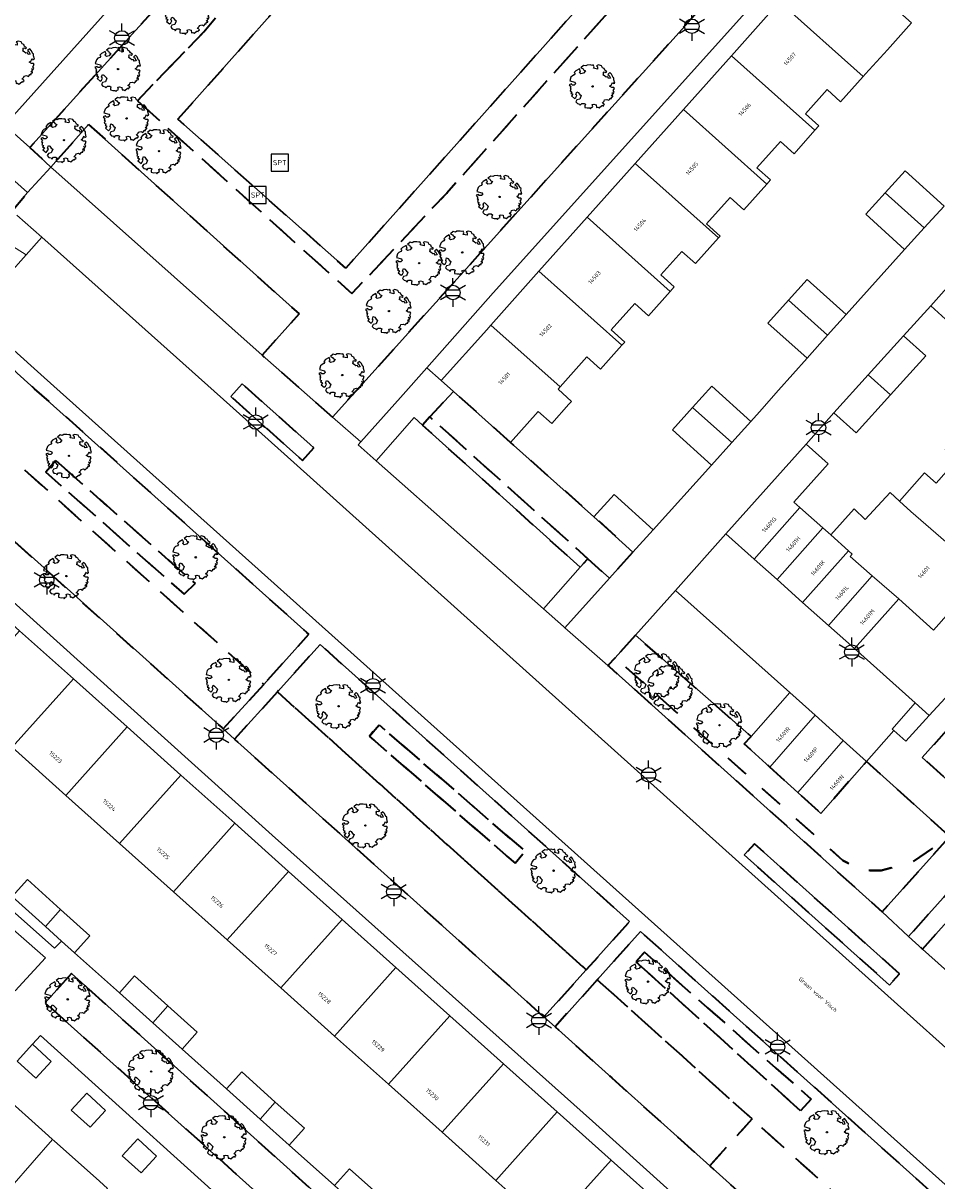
# Model space of a CAD drawing. Extents: x 105780 to 185197, y 477999 to 525027.
# Tile 255 of 562: x 107533 to 107614, y 478657 to 478759. Entities that reach past the tile are written whole.
import ezdxf
from ezdxf.enums import TextEntityAlignment as Align

# ---------------------------------------------------------------- set-up
doc = ezdxf.new("R2010")
doc.units = 0
doc.linetypes.add('XX-HIDDEN', pattern=[4, 2, -2])
for name, color, linetype, lineweight in [('B-GV-GR-BOOM-S', 252, 'Continuous', 25), ('B-GV-GR-HAAG_01-G', 252, 'GR-HAAG1', 13), ('B-GV-GR-MATERIAALGRENS-G', 252, 'XX-HIDDEN', 35), ('B-RO-IE-MEUBILAIR_WEGMEUBILAIR-S', 252, 'Continuous', 25), ('B-RO-IE-TERREINAFSCHEIDING_KUNSTMATIG_HEKWERK-G', 252, 'IE-TERREINAFSCHEIDING-KUNSTMATIG', 18), ('B-XX-KG-KADASTRAAL_BEBOUWING-G', 252, 'Continuous', 20), ('B1-WE-OG-BEBOUWING-T18', 7, 'Continuous', 18), ('B1-WE-OG-TERREIN_ERF-GV', 252, 'Continuous', 18), ('B1-WE-OG-TOPOGRAFIE-T18', 10, 'Continuous', 18), ('B1-WE-VH-VERHARDING_ASFALT-GV', 252, 'Continuous', 18), ('B1-WE-VH-VERHARDING_BETONSTRAATSTEEN-GV', 252, 'Continuous', 18), ('B1-WE-VH-VERHARDING_TEGEL-GV', 252, 'Continuous', 18), ('B1-WE-VH-VERHARDING_TEGEL_RUBBER-GV', 252, 'Continuous', 18)]:
    doc.layers.add(name, color=color, linetype=linetype, lineweight=lineweight)
doc.styles.add('NLCS-ISO', font='NLCS-ISO.ttf')
doc.styles.add('NLCS-ISO-M200-T18', font='NLCS-ISO.ttf', dxfattribs={"height": 0.36})
doc.linetypes.add('GR-HAAG1', pattern='A,6,[176,NLCS.shx,S=0.125,R=0,X=0,Y=0],-2', length=8)
doc.linetypes.add('IE-TERREINAFSCHEIDING-KUNSTMATIG', pattern='A,4,[82,NLCS.SHX,S=0.75,R=90,X=0,Y=0],4,-2', length=10)

# ---------------------------------------------------------------- blocks, each defined once
blk = doc.blocks.new('B-SIE-WEG_LICHTMAST-SO')
at = {"ltscale": 0.1}
for p, q in [((0, 1.27), (0, 2.53)), ((-1.1, 0.63), (-2.19, 1.27)), ((1.1, 0.63), (2.19, 1.27)), ((-1.1, -0.63), (-2.19, -1.27)), ((0, -1.27), (0, -2.53)), ((1.1, -0.63), (2.19, -1.27))]:
    blk.add_line(p, q, dxfattribs=at)
at = {"flags": 128}
for points in [[(-1.16, 0.5), (1.16, 0.5)], [(-1.16, -0.5), (1.16, -0.5)]]:
    blk.add_lwpolyline(points, dxfattribs=at)
at = {"ltscale": 0.1}
blk.add_circle((0, 0), 1.27, dxfattribs=at)
at = {"style": 'NLCS-ISO'}
blk.add_attdef('TYPE', text='', height=1.8, dxfattribs=at).set_placement((0, 2.53), align=Align.BOTTOM_CENTER)
blk = doc.blocks.new('SIE-WEG_SPEELTOESTEL-SO')
at = {"flags": 128}
blk.add_lwpolyline([(-0.75, -0.75), (0.75, -0.75), (0.75, 0.75), (-0.75, 0.75)], close=True, dxfattribs=at)
at = {"style": 'NLCS-ISO'}
blk.add_text('SPT', height=0.45, dxfattribs=at).set_placement((0, 0), align=Align.MIDDLE_CENTER)
blk = doc.blocks.new('B-SGR-BOOM_06')
at = {"linetype": 'Continuous', "flags": 128}
blk.add_lwpolyline([(1.08, 1.41), (1.01, 1.58), (0.88, 1.63), (0.78, 1.81), (0.51, 1.88), (0.34, 1.81), (0.44, 1.71), (0.43, 1.52), (0.09, 1.59), (0.14, 1.73), (0.07, 1.88), (-0.06, 1.84), (-0.19, 1.88), (-0.46, 1.86), (-0.6, 1.79), (-0.78, 1.83), (-1.02, 1.64), (-0.85, 1.56), (-0.8, 1.46), (-0.63, 1.37), (-0.8, 1.16), (-1.02, 1.11), (-1.17, 1.24), (-1.05, 1.29), (-1.15, 1.54), (-1.45, 1.37), (-1.6, 1.21), (-1.52, 1.14), (-1.6, 1.01), (-1.77, 0.94), (-1.89, 0.82), (-2, 0.49), (-1.55, 0.37), (-1.48, 0.22), (-1.6, 0.12), (-1.8, 0.12), (-1.84, 0.22), (-2.04, 0.15), (-1.9, -0.07), (-1.97, -0.15), (-1.89, -0.22), (-1.95, -0.4), (-1.81, -0.47), (-1.89, -0.62), (-1.77, -0.64), (-1.72, -0.68), (-1.85, -0.84), (-1.57, -1.07), (-1.47, -0.97), (-1.38, -0.79), (-1.45, -0.7), (-1.37, -0.47), (-1.25, -0.54), (-1.12, -0.7), (-1, -0.8), (-1.12, -1.12), (-1.37, -1.17), (-1.47, -1.36), (-1.33, -1.51), (-1.13, -1.56), (-1.11, -1.61), (-1.08, -1.66), (-0.93, -1.49), (-0.73, -1.49), (-0.63, -1.56), (-0.68, -1.71), (-0.68, -1.84), (-0.46, -1.89), (-0.24, -1.88), (-0.19, -1.98), (-0.09, -1.86), (0.04, -1.79), (-0.02, -1.6), (0.11, -1.56), (0.31, -1.61), (0.34, -1.84), (0.46, -1.83), (0.58, -1.89), (0.83, -1.69), (0.95, -1.74), (0.93, -1.66), (1.06, -1.59), (0.96, -1.49), (0.85, -1.46), (1.03, -1.29), (1.05, -1.19), (1.26, -1.14), (1.42, -1.22), (1.51, -1.12), (1.51, -1.05), (1.65, -1.05), (1.65, -0.95), (1.78, -0.91), (1.78, -0.82), (1.63, -0.82), (1.82, -0.64), (1.7, -0.57), (1.85, -0.62), (1.9, -0.5), (1.82, -0.37), (1.93, -0.18), (1.87, -0.1), (1.7, -0.1), (1.5, 0.03), (1.63, 0.12), (1.75, 0.34), (1.82, 0.24), (1.95, 0.29), (1.87, 0.57), (1.88, 0.75), (1.8, 0.79), (1.67, 1.06), (1.53, 1.21), (1.35, 1.04), (1.47, 0.97), (1.57, 0.72), (1.41, 0.69), (1.33, 0.85), (1.2, 0.82), (1.06, 0.92), (0.9, 1.01), (0.98, 1.07), (0.93, 1.17), (1.01, 1.27), (1.15, 1.22), (1.26, 1.29)], close=True, dxfattribs=at)
blk.add_circle((0, 0), 0.06)
at = {"style": 'NLCS-ISO'}
blk.add_attdef('SOORT', text='', height=0.3, dxfattribs=at).set_placement((0, -0.36), align=Align.TOP_CENTER)

msp = doc.modelspace()

# ---------------------------------------------------------------- linework, layer by layer
at = {"layer": 'B-GV-GR-HAAG_01-G', "flags": 128}
for points in [[(107568.522, 478723.806), (107569.164, 478724.525), (107571.229, 478726.751), (107570.148, 478727.717), (107568.898, 478728.833), (107566.593, 478726.219), (107563.093, 478722.343), (107562.865, 478722.09), (107564.437, 478720.665), (107567.771, 478724.484)], [(107584.922, 478710.367), (107583.008, 478712.087), (107582.327, 478711.338), (107579.115, 478707.685), (107580.891, 478706.136), (107581.006, 478706.036)], [(107612.962, 478698.329), (107611.713, 478699.446), (107609.706, 478697.128), (107609.837, 478697.013), (107610.896, 478696.089)]]:
    msp.add_lwpolyline(points, close=True, dxfattribs=at)
at = {"layer": 'B-GV-GR-MATERIAALGRENS-G', "flags": 128}
for points in [[(107594.623, 478771.028), (107575.582, 478787.936), (107571, 478782.911), (107565.921, 478787.434), (107562.403, 478783.575), (107567.488, 478779.06), (107562.906, 478774.035), (107557.82, 478778.551), (107550.982, 478771.052), (107553.165, 478769.107), (107550.974, 478766.732), (107552.941, 478765.646), (107553.395, 478765.246), (107553.16, 478763.787), (107551.755, 478761.444), (107550.759, 478760.045), (107549.342, 478758.331), (107543.505, 478752.277), (107562.316, 478735.347), (107570.634, 478744.174)], [(107547.06, 478750.646), (107561.05, 478766.415), (107576.67, 478784.02), (107591.466, 478770.877), (107561.783, 478737.568)], [(107543.505, 478752.277), (107549.342, 478758.331), (107550.759, 478760.045), (107551.755, 478761.444), (107553.16, 478763.787), (107553.395, 478765.246), (107552.941, 478765.646), (107550.974, 478766.732), (107543.333, 478758.45), (107534.06, 478748.157), (107535.919, 478746.443), (107539.218, 478750.191), (107557.681, 478733.563), (107554.444, 478729.945), (107560.621, 478724.518), (107598.999, 478767.142), (107594.623, 478771.028), (107570.634, 478744.174), (107562.316, 478735.347)], [(107527.454, 478749.922), (107526.875, 478750.438), (107525.478, 478748.874), (107526.052, 478748.363), (107532.279, 478742.826), (107532.531, 478742.601), (107533.866, 478744.215)], [(107522.209, 478730.112), (107554.582, 478701.058), (107558.535, 478705.455), (107558.368, 478705.606), (107534.49, 478727.007), (107526.135, 478734.496)], [(107522.209, 478730.112), (107518.803, 478726.164), (107529.825, 478716.194), (107550.896, 478697.27), (107551.026, 478697.153), (107554.582, 478701.058)], [(107557.661, 478721.006), (107557.99, 478720.712), (107558.98, 478721.821), (107558.645, 478722.12), (107552.702, 478727.423), (107551.712, 478726.313)], [(107576.216, 478722.296), (107571.229, 478726.751), (107569.164, 478724.525), (107583.008, 478712.087), (107584.922, 478710.367), (107586.963, 478712.675), (107583.551, 478715.775)], [(107569.164, 478724.525), (107568.522, 478723.806), (107582.327, 478711.338), (107583.008, 478712.087)], [(107536.337, 478720.711), (107548.557, 478709.91), (107547.611, 478708.964), (107535.47, 478719.686)], [(107536.337, 478720.711), (107535.47, 478719.686), (107547.611, 478708.964), (107548.557, 478709.91)], [(107587.19, 478705.37), (107585.4, 478703.402), (107605.383, 478685.619), (107607.008, 478684.717), (107608.748, 478684.717), (107611.533, 478685.505), (107614.761, 478687.703), (107607.448, 478694.294), (107603.449, 478689.743), (107601.424, 478691.579), (107598.967, 478693.808), (107596.737, 478695.83), (107597.325, 478696.495)], [(107555.779, 478700.407), (107582.875, 478676.015), (107586.665, 478680.244), (107559.534, 478704.561)], [(107585.4, 478703.402), (107584.779, 478702.718), (107584.88, 478702.627), (107608.829, 478681.114), (107614.761, 478687.703), (107611.533, 478685.505), (107608.748, 478684.717), (107607.008, 478684.717), (107605.383, 478685.619)], [(107625.896, 478699.126), (107620.615, 478703.883), (107612.35, 478694.647), (107617.556, 478689.93)], [(107555.779, 478700.407), (107552.026, 478696.255), (107579.165, 478671.875), (107582.875, 478676.015)], [(107563.854, 478696.506), (107564.7, 478697.517), (107577.482, 478686.429), (107576.629, 478685.379)], [(107563.854, 478696.506), (107576.629, 478685.379), (107577.482, 478686.429), (107564.7, 478697.517)], [(107610.338, 478675.658), (107597.622, 478687.08), (107596.721, 478686.091), (107609.478, 478674.67)], [(107615.666, 478681.542), (107614.451, 478682.63), (107611.145, 478678.939), (107612.362, 478677.829)], [(107583.841, 478675.145), (107597.413, 478662.927), (107616.788, 478645.485), (107620.67, 478649.767), (107614.336, 478655.444), (107587.633, 478679.376), (107585.314, 478676.789)], [(107601.669, 478663.648), (107587.227, 478676.726), (107587.977, 478677.567), (107602.603, 478664.654)], [(107587.227, 478676.726), (107601.669, 478663.648), (107602.603, 478664.654), (107587.977, 478677.567)], [(107561.544, 478654.242), (107537.717, 478675.685), (107535.426, 478673.129), (107559.275, 478651.72)], [(107583.841, 478675.145), (107580.132, 478671.006), (107585.103, 478666.54), (107593.706, 478658.811), (107597.413, 478662.927)], [(107597.413, 478662.927), (107593.706, 478658.811), (107613.086, 478641.401), (107616.788, 478645.485)]]:
    msp.add_lwpolyline(points, close=True, dxfattribs=at)
at = {"layer": 'B-RO-IE-TERREINAFSCHEIDING_KUNSTMATIG_HEKWERK-G', "flags": 128}
for points in [[(107591.466, 478770.877), (107561.783, 478737.568)], [(107547.06, 478750.646), (107561.05, 478766.415)], [(107561.783, 478737.568), (107547.06, 478750.646)]]:
    msp.add_lwpolyline(points, dxfattribs=at)
at = {"layer": 'B-XX-KG-KADASTRAAL_BEBOUWING-G', "flags": 128}
for points in [[(107604.057, 478765.669), (107599.835, 478760.944), (107607.166, 478754.394), (107607.372, 478754.625), (107609.286, 478756.747), (107611.398, 478759.111)], [(107599.835, 478760.944), (107595.613, 478756.219), (107602.934, 478749.679), (107603.285, 478750.072), (107602.098, 478751.132), (107603.99, 478753.249), (107605.187, 478752.18), (107607.166, 478754.394)], [(107595.613, 478756.219), (107591.391, 478751.493), (107598.7, 478744.963), (107599.034, 478745.336), (107597.848, 478746.396), (107599.901, 478748.694), (107601.098, 478747.624), (107602.934, 478749.679)], [(107591.391, 478751.493), (107587.169, 478746.768), (107594.468, 478740.247), (107594.607, 478740.403), (107593.42, 478741.464), (107595.485, 478743.774), (107596.682, 478742.704), (107598.7, 478744.963)], [(107587.169, 478746.768), (107582.947, 478742.043), (107590.235, 478735.531), (107590.593, 478735.932), (107589.406, 478736.992), (107591.25, 478739.056), (107592.447, 478737.986), (107594.468, 478740.247)], [(107609.083, 478744.184), (107612.521, 478741.113), (107614.267, 478743.036), (107610.854, 478746.135)], [(107609.083, 478744.184), (107607.385, 478742.314), (107610.798, 478739.215), (107612.521, 478741.113)], [(107582.947, 478742.043), (107578.725, 478737.317), (107586.002, 478730.816), (107586.252, 478731.095), (107585.066, 478732.156), (107587.135, 478734.472), (107588.333, 478733.402), (107590.235, 478735.531)], [(107618.051, 478735.909), (107616.1, 478737.657), (107613.083, 478734.28), (107615.037, 478732.535)], [(107578.725, 478737.317), (107574.503, 478732.592), (107580.582, 478727.16), (107582.933, 478729.791), (107584.131, 478728.721), (107586.002, 478730.816)], [(107600.604, 478734.765), (107604.042, 478731.693), (107605.672, 478733.509), (107602.241, 478736.588)], [(107600.604, 478734.765), (107598.806, 478732.762), (107602.237, 478729.683), (107604.042, 478731.693)], [(107580.582, 478727.16), (107574.503, 478732.592), (107574.138, 478732.184), (107570.148, 478727.717), (107571.229, 478726.751), (107576.216, 478722.296), (107578.646, 478725.015), (107579.844, 478723.946), (107581.359, 478725.641), (107581.584, 478725.893), (107580.397, 478726.953)], [(107610.702, 478731.652), (107607.605, 478728.224), (107609.554, 478726.474), (107612.646, 478729.896)], [(107609.554, 478726.474), (107607.605, 478728.224), (107604.59, 478724.887), (107606.534, 478723.131)], [(107592.196, 478725.355), (107595.629, 478722.278), (107597.302, 478724.127), (107593.884, 478727.22)], [(107592.196, 478725.355), (107590.426, 478723.399), (107593.844, 478720.306), (107595.629, 478722.278)], [(107602.175, 478722.14), (107595.121, 478714.272), (107597.601, 478712.056), (107601.597, 478716.595), (107601.085, 478717.053), (107604.102, 478720.418)], [(107614.612, 478721.941), (107614.363, 478721.661), (107615.388, 478720.749), (107613.567, 478718.702), (107612.546, 478719.609), (107610.34, 478717.129), (107611.355, 478716.225), (107617.677, 478710.726), (107621.891, 478715.463)], [(107586.963, 478712.675), (107588.742, 478714.633), (107585.33, 478717.733), (107583.551, 478715.775)], [(107611.355, 478716.225), (107610.34, 478717.129), (107609.521, 478717.893), (107607.335, 478715.524), (107606.368, 478716.467), (107604.312, 478714.168), (107605.861, 478712.783), (107606.203, 478712.477), (107606.026, 478712.267), (107607.957, 478710.589), (107610.286, 478708.566), (107613.321, 478705.831), (107617.677, 478710.726)], [(107603.62, 478714.786), (107601.597, 478716.595), (107597.601, 478712.056), (107599.61, 478710.261)], [(107605.861, 478712.783), (107604.312, 478714.168), (107603.62, 478714.786), (107599.61, 478710.261), (107601.85, 478708.259)], [(107607.957, 478710.589), (107606.026, 478712.267), (107606.203, 478712.477), (107605.861, 478712.783), (107601.85, 478708.259), (107604.114, 478706.236)], [(107610.286, 478708.566), (107607.957, 478710.589), (107604.114, 478706.236), (107606.387, 478704.205)], [(107537.889, 478701.542), (107533.173, 478705.764), (107527.795, 478699.759), (107532.511, 478695.536)], [(107542.604, 478697.32), (107537.889, 478701.542), (107532.511, 478695.536), (107537.227, 478691.314)], [(107602.955, 478698.349), (107600.734, 478700.353), (107597.325, 478696.495), (107596.737, 478695.83), (107598.967, 478693.808)], [(107605.415, 478696.129), (107602.955, 478698.349), (107598.967, 478693.808), (107601.424, 478691.579)], [(107547.32, 478693.097), (107542.604, 478697.32), (107537.227, 478691.314), (107541.942, 478687.091)], [(107607.448, 478694.294), (107605.415, 478696.129), (107601.424, 478691.579), (107603.449, 478689.743)], [(107552.035, 478688.875), (107547.32, 478693.097), (107541.942, 478687.091), (107546.658, 478682.869)], [(107556.751, 478684.652), (107552.035, 478688.875), (107546.658, 478682.869), (107551.373, 478678.647)], [(107532.51, 478682.448), (107535.428, 478679.815), (107536.762, 478681.305), (107533.849, 478683.933)], [(107561.467, 478680.43), (107556.751, 478684.652), (107551.373, 478678.647), (107556.089, 478674.424)], [(107536.762, 478681.305), (107535.428, 478679.815), (107536.856, 478678.527), (107537.979, 478677.514), (107539.318, 478678.999)], [(107566.182, 478676.208), (107561.467, 478680.43), (107556.089, 478674.424), (107560.804, 478670.202)], [(107570.898, 478671.985), (107566.182, 478676.208), (107560.804, 478670.202), (107565.52, 478665.979)], [(107541.923, 478673.984), (107544.848, 478671.361), (107546.182, 478672.851), (107543.259, 478675.472)], [(107546.182, 478672.851), (107544.848, 478671.361), (107547.417, 478669.058), (107548.753, 478670.546)], [(107575.613, 478667.763), (107570.898, 478671.985), (107565.52, 478665.979), (107570.236, 478661.757)], [(107534.303, 478669.486), (107532.952, 478668.012), (107534.6, 478666.501), (107535.951, 478667.975)], [(107580.329, 478663.54), (107575.613, 478667.763), (107570.236, 478661.757), (107574.951, 478657.534)], [(107551.318, 478665.559), (107554.261, 478662.92), (107555.595, 478664.41), (107552.654, 478667.047)], [(107536.069, 478661.121), (107535.695, 478661.455), (107531.325, 478665.353), (107525.918, 478659.255), (107525.219, 478658.475), (107525.514, 478658.217), (107525.942, 478657.844), (107526.635, 478658.614), (107530.687, 478654.991)], [(107537.708, 478663.711), (107539.357, 478662.201), (107540.708, 478663.675), (107539.059, 478665.185)], [(107555.595, 478664.41), (107554.261, 478662.92), (107556.812, 478660.633), (107558.148, 478662.121)], [(107585.045, 478659.318), (107580.329, 478663.54), (107574.951, 478657.534), (107579.667, 478653.312)], [(107540.876, 478656.833), (107540.177, 478657.457), (107536.195, 478661.009), (107536.069, 478661.121), (107530.687, 478654.991), (107529.922, 478654.202), (107530.004, 478654.13), (107530.633, 478653.581), (107531.36, 478654.389), (107535.379, 478650.795)], [(107542.178, 478659.7), (107543.827, 478658.19), (107545.178, 478659.664), (107543.529, 478661.174)], [(107560.779, 478657.075), (107563.7, 478654.456), (107565.034, 478655.946), (107562.115, 478658.563)], [(107589.76, 478655.096), (107585.045, 478659.318), (107579.667, 478653.312), (107584.382, 478649.09)]]:
    msp.add_lwpolyline(points, close=True, dxfattribs=at)
at = {"layer": 'B1-WE-OG-TERREIN_ERF-GV', "flags": 128}
for points in [[(107531.885, 478750.116), (107544.342, 478764.061), (107542.436, 478765.73), (107544.318, 478767.798), (107558.785, 478783.689), (107560.649, 478785.83), (107570.245, 478796.52), (107553.609, 478811.477), (107552.841, 478812.103), (107538.436, 478825.155), (107536.235, 478822.755), (107535.826, 478822.3), (107541.498, 478817.294), (107542.31, 478818.123), (107552.09, 478809.313), (107540.648, 478796.539), (107537.924, 478799.022), (107536.534, 478797.474), (107537.449, 478796.653), (107530.817, 478789.27)], [(107611.398, 478759.111), (107609.286, 478756.747), (107607.372, 478754.625), (107607.166, 478754.394), (107605.187, 478752.18), (107603.99, 478753.249), (107602.098, 478751.132), (107603.285, 478750.072), (107602.934, 478749.679), (107601.098, 478747.624), (107599.901, 478748.694), (107597.848, 478746.396), (107599.034, 478745.336), (107598.7, 478744.963), (107596.682, 478742.704), (107595.485, 478743.774), (107593.42, 478741.464), (107594.607, 478740.403), (107594.468, 478740.247), (107592.447, 478737.986), (107591.25, 478739.056), (107589.406, 478736.992), (107590.593, 478735.932), (107590.235, 478735.531), (107588.333, 478733.402), (107587.135, 478734.472), (107585.066, 478732.156), (107586.252, 478731.095), (107586.002, 478730.816), (107584.131, 478728.721), (107582.933, 478729.791), (107580.582, 478727.16), (107580.397, 478726.953), (107581.584, 478725.893), (107581.359, 478725.641), (107579.844, 478723.946), (107578.646, 478725.015), (107576.216, 478722.296), (107583.551, 478715.775), (107585.33, 478717.733), (107588.742, 478714.633), (107593.844, 478720.306), (107590.426, 478723.399), (107592.196, 478725.355), (107593.884, 478727.22), (107597.302, 478724.127), (107598.07, 478724.983), (107599.733, 478726.877), (107602.237, 478729.683), (107598.806, 478732.762), (107600.604, 478734.765), (107602.241, 478736.588), (107605.672, 478733.509), (107610.798, 478739.215), (107607.385, 478742.314), (107609.083, 478744.184), (107610.854, 478746.135), (107614.267, 478743.036)], [(107615.037, 478732.535), (107613.083, 478734.28), (107610.702, 478731.652), (107612.646, 478729.896), (107609.554, 478726.474), (107606.534, 478723.131), (107604.59, 478724.887), (107602.175, 478722.14), (107604.102, 478720.418), (107601.085, 478717.053), (107601.597, 478716.595), (107603.62, 478714.786), (107604.312, 478714.168), (107606.368, 478716.467), (107607.335, 478715.524), (107609.521, 478717.893), (107610.34, 478717.129), (107612.546, 478719.609), (107613.567, 478718.702), (107615.388, 478720.749)], [(107579.667, 478653.312), (107574.951, 478657.534), (107570.236, 478661.757), (107565.52, 478665.979), (107560.804, 478670.202), (107556.089, 478674.424), (107551.373, 478678.647), (107546.658, 478682.869), (107541.942, 478687.091), (107537.227, 478691.314), (107532.511, 478695.536)], [(107532.51, 478682.448), (107533.849, 478683.933), (107536.762, 478681.305), (107539.318, 478678.999), (107537.979, 478677.514), (107541.923, 478673.984), (107543.259, 478675.472), (107546.182, 478672.851), (107548.753, 478670.546), (107547.417, 478669.058), (107551.318, 478665.559), (107552.654, 478667.047), (107555.595, 478664.41), (107558.148, 478662.121), (107556.812, 478660.633), (107560.779, 478657.075), (107562.115, 478658.563), (107565.034, 478655.946)], [(107575.183, 478633.987), (107535.01, 478670.258), (107534.303, 478669.486), (107535.951, 478667.975), (107534.6, 478666.501), (107532.952, 478668.012)], [(107531.325, 478665.353), (107535.695, 478661.455), (107536.069, 478661.121), (107536.195, 478661.009), (107540.177, 478657.457)]]:
    msp.add_lwpolyline(points, dxfattribs=at)
for points in [[(107578.725, 478737.317), (107582.947, 478742.043), (107587.169, 478746.768), (107591.391, 478751.493), (107595.613, 478756.219), (107599.835, 478760.944), (107604.057, 478765.669), (107608.064, 478770.154), (107608.279, 478770.395), (107612.634, 478775.269), (107611.455, 478776.322), (107592.116, 478754.739), (107574.701, 478735.412), (107568.898, 478728.833), (107570.148, 478727.717), (107574.138, 478732.184), (107574.503, 478732.592)], [(107641.379, 478729.652), (107643.804, 478732.348), (107651.148, 478740.621), (107647.313, 478744.032), (107642.965, 478739.146), (107638.75, 478734.409), (107634.536, 478729.672), (107630.321, 478724.936), (107626.106, 478720.199), (107621.891, 478715.463), (107617.677, 478710.726), (107613.321, 478705.831), (107610.286, 478708.566), (107606.387, 478704.205), (107611.713, 478699.446), (107612.962, 478698.329), (107622.785, 478708.983)], [(107555.317, 478687.837), (107519.888, 478719.733), (107518.877, 478718.565), (107523.742, 478714.209), (107528.457, 478709.987), (107533.173, 478705.764), (107537.889, 478701.542), (107542.604, 478697.32), (107547.32, 478693.097), (107552.035, 478688.875), (107556.751, 478684.652), (107561.467, 478680.43), (107566.182, 478676.208), (107570.898, 478671.985), (107575.613, 478667.763), (107580.329, 478663.54), (107585.045, 478659.318), (107589.76, 478655.096), (107594.476, 478650.873), (107599.191, 478646.651), (107603.854, 478642.475), (107604.769, 478643.496), (107583.429, 478662.739)], [(107537.708, 478663.711), (107539.059, 478665.185), (107540.708, 478663.675), (107539.357, 478662.201)], [(107542.178, 478659.7), (107543.529, 478661.174), (107545.178, 478659.664), (107543.827, 478658.19)]]:
    msp.add_lwpolyline(points, close=True, dxfattribs=at)
at = {"layer": 'B1-WE-VH-VERHARDING_ASFALT-GV', "flags": 128}
msp.add_lwpolyline([(107551.051, 478726.068), (107535.114, 478740.295), (107533.745, 478738.762), (107530.488, 478735.116), (107529.102, 478733.564), (107535.339, 478727.992), (107615.19, 478656.424), (107620.068, 478652.04), (107625.954, 478658.806), (107608.475, 478674.487), (107596.258, 478685.461), (107557.232, 478720.522)], close=True, dxfattribs=at)
at = {"layer": 'B1-WE-VH-VERHARDING_BETONSTRAATSTEEN-GV', "flags": 128}
for points in [[(107529.23, 478737.277), (107530.488, 478735.116), (107533.745, 478738.762), (107531.994, 478739.862), (107516.614, 478753.722)], [(107614.267, 478743.036), (107612.521, 478741.113), (107610.798, 478739.215), (107605.672, 478733.509), (107604.042, 478731.693), (107602.237, 478729.683), (107599.733, 478726.877), (107598.07, 478724.983), (107597.302, 478724.127), (107595.629, 478722.278), (107593.844, 478720.306), (107588.742, 478714.633), (107586.963, 478712.675), (107584.922, 478710.367), (107581.006, 478706.036), (107584.779, 478702.718), (107585.4, 478703.402), (107587.19, 478705.37), (107590.691, 478709.3), (107595.121, 478714.272), (107602.175, 478722.14), (107604.59, 478724.887), (107607.605, 478728.224), (107610.702, 478731.652), (107613.083, 478734.28), (107616.1, 478737.657)]]:
    msp.add_lwpolyline(points, dxfattribs=at)
for points in [[(107539.218, 478750.191), (107535.919, 478746.443), (107536.356, 478746.054), (107554.444, 478729.945), (107557.681, 478733.563)], [(107568.522, 478723.806), (107567.771, 478724.484), (107564.437, 478720.665), (107579.115, 478707.685), (107582.327, 478711.338)], [(107599.61, 478710.261), (107597.601, 478712.056), (107595.121, 478714.272), (107590.691, 478709.3), (107600.734, 478700.353), (107602.955, 478698.349), (107605.415, 478696.129), (107607.448, 478694.294), (107609.837, 478697.013), (107609.706, 478697.128), (107611.713, 478699.446), (107606.387, 478704.205), (107604.114, 478706.236), (107601.85, 478708.259)], [(107590.691, 478709.3), (107587.19, 478705.37), (107597.325, 478696.495), (107600.734, 478700.353)], [(107524.271, 478686.845), (107521.522, 478684.032), (107532.772, 478674.181), (107535.444, 478677.062)], [(107615.856, 478681.371), (107615.666, 478681.542), (107612.362, 478677.829), (107627.236, 478664.531), (107627.24, 478664.752), (107627.348, 478664.967), (107630.418, 478668.251)]]:
    msp.add_lwpolyline(points, close=True, dxfattribs=at)
at = {"layer": 'B1-WE-VH-VERHARDING_TEGEL-GV', "flags": 128}
for points in [[(107598.999, 478767.142), (107560.621, 478724.518), (107563.093, 478722.343), (107566.593, 478726.219), (107568.898, 478728.833), (107574.701, 478735.412), (107592.116, 478754.739), (107611.455, 478776.322)], [(107544.342, 478764.061), (107531.885, 478750.116), (107534.06, 478748.157), (107543.333, 478758.45), (107550.974, 478766.732)], [(107527.454, 478749.922), (107533.866, 478744.215), (107535.919, 478746.443), (107534.06, 478748.157), (107531.885, 478750.116)], [(107627.236, 478664.531), (107612.362, 478677.829), (107611.145, 478678.939), (107608.829, 478681.114), (107584.88, 478702.627), (107584.779, 478702.718), (107581.006, 478706.036), (107580.891, 478706.136), (107579.115, 478707.685), (107564.437, 478720.665), (107562.865, 478722.09), (107563.093, 478722.343), (107560.621, 478724.518), (107554.444, 478729.945), (107536.356, 478746.054), (107535.919, 478746.443), (107533.866, 478744.215), (107532.531, 478742.601)], [(107531.994, 478739.862), (107533.745, 478738.762), (107535.114, 478740.295), (107532.929, 478742.245)], [(107532.929, 478742.245), (107535.114, 478740.295), (107551.051, 478726.068), (107557.232, 478720.522), (107596.258, 478685.461), (107608.475, 478674.487), (107625.954, 478658.806)], [(107526.135, 478734.496), (107534.49, 478727.007), (107558.368, 478705.606), (107558.535, 478705.455), (107554.582, 478701.058), (107551.026, 478697.153), (107552.026, 478696.255), (107555.779, 478700.407), (107559.534, 478704.561), (107586.665, 478680.244), (107582.875, 478676.015), (107579.165, 478671.875), (107580.132, 478671.006), (107583.841, 478675.145), (107585.314, 478676.789), (107587.633, 478679.376), (107614.336, 478655.444)], [(107615.19, 478656.424), (107535.339, 478727.992), (107529.102, 478733.564)], [(107622.785, 478708.983), (107612.962, 478698.329), (107610.896, 478696.089), (107609.837, 478697.013), (107607.448, 478694.294), (107614.761, 478687.703), (107608.829, 478681.114), (107611.145, 478678.939), (107614.451, 478682.63)], [(107524.271, 478686.845), (107535.444, 478677.062), (107532.772, 478674.181)], [(107560.779, 478657.075), (107556.812, 478660.633), (107554.261, 478662.92), (107551.318, 478665.559), (107547.417, 478669.058), (107544.848, 478671.361), (107541.923, 478673.984), (107537.979, 478677.514), (107536.856, 478678.527), (107536.24, 478677.921), (107525.136, 478687.762)], [(107532.952, 478668.012), (107534.303, 478669.486), (107535.01, 478670.258), (107575.183, 478633.987)]]:
    msp.add_lwpolyline(points, dxfattribs=at)
for points in [[(107552.026, 478696.255), (107551.026, 478697.153), (107550.896, 478697.27), (107529.825, 478716.194), (107518.803, 478726.164), (107513.674, 478730.654), (107508.955, 478725.33), (107511.176, 478723.359), (107513.264, 478725.696), (107519.888, 478719.733), (107555.317, 478687.837), (107583.429, 478662.739), (107604.769, 478643.496), (107604.969, 478643.316), (107609.183, 478639.515), (107611.096, 478637.726), (107614.736, 478634.278), (107614.865, 478633.895), (107617.848, 478637.179), (107613.086, 478641.401), (107593.706, 478658.811), (107585.103, 478666.54), (107580.132, 478671.006), (107579.165, 478671.875)], [(107557.99, 478720.712), (107557.661, 478721.006), (107551.712, 478726.313), (107552.702, 478727.423), (107558.645, 478722.12), (107558.98, 478721.821)], [(107523.047, 478690.947), (107519.147, 478694.457), (107516.602, 478696.716), (107513.617, 478699.366), (107509.548, 478702.928), (107506.826, 478705.508), (107506.133, 478704.78), (107525.136, 478687.762), (107536.24, 478677.921), (107536.856, 478678.527), (107535.428, 478679.815), (107532.51, 478682.448), (107528.561, 478686.018), (107525.991, 478688.315)], [(107625.896, 478699.126), (107617.556, 478689.93), (107612.35, 478694.647), (107620.615, 478703.883)], [(107597.622, 478687.08), (107610.338, 478675.658), (107609.478, 478674.67), (107596.721, 478686.091)], [(107561.544, 478654.242), (107559.275, 478651.72), (107535.426, 478673.129), (107537.717, 478675.685)]]:
    msp.add_lwpolyline(points, close=True, dxfattribs=at)
at = {"layer": 'B1-WE-VH-VERHARDING_TEGEL_RUBBER-GV', "flags": 128}
msp.add_lwpolyline([(107547.06, 478750.646), (107561.783, 478737.568), (107591.466, 478770.877), (107576.67, 478784.02), (107561.05, 478766.415)], close=True, dxfattribs=at)

# ---------------------------------------------------------------- block references
at = {"layer": 'B-GV-GR-BOOM-S', "linetype": 'Continuous', "lineweight": 0}
for p in [(107547.896, 478760.079), (107532.524, 478755.631), (107541.813, 478755.056), (107583.423, 478753.532), (107542.552, 478750.716), (107537.072, 478748.814), (107545.396, 478747.848), (107575.27, 478743.828), (107571.993, 478738.96), (107568.217, 478738.026), (107565.564, 478733.817), (107561.465, 478728.196), (107537.514, 478721.115), (107548.618, 478712.208), (107537.274, 478710.558), (107551.522, 478701.449), (107589.096, 478701.853), (107590.273, 478700.794), (107561.153, 478699.145), (107594.559, 478697.471), (107563.503, 478688.678), (107580.01, 478684.712), (107588.3, 478674.974), (107537.397, 478673.422), (107544.71, 478667.08), (107603.983, 478661.761), (107551.116, 478661.32)]:
    msp.add_blockref('B-SGR-BOOM_06', p, dxfattribs=at)
at = {"layer": 'B-RO-IE-MEUBILAIR_WEGMEUBILAIR-S', "xscale": 0.5, "yscale": 0.5, "zscale": 0.5}
for p in [(107592.135, 478758.803), (107542.141, 478757.785), (107571.182, 478735.443), (107553.883, 478724.076), (107603.249, 478723.593), (107535.546, 478710.213), (107606.158, 478703.894), (107564.167, 478700.945), (107550.415, 478696.603), (107588.345, 478693.117), (107565.989, 478682.869), (107578.719, 478671.567), (107599.657, 478669.237), (107544.684, 478664.354)]:
    msp.add_blockref('B-SIE-WEG_LICHTMAST-SO', p, dxfattribs=at)
at = {"layer": 'B-RO-IE-MEUBILAIR_WEGMEUBILAIR-S'}
for p in [(107555.992, 478746.84), (107554.058, 478743.996)]:
    msp.add_blockref('SIE-WEG_SPEELTOESTEL-SO', p, dxfattribs=at)

# ---------------------------------------------------------------- texts
at = {"layer": 'B1-WE-OG-BEBOUWING-T18', "style": 'NLCS-ISO-M200-T18'}
for s, rotation, p in [('14507', 48.2, (107600.725, 478755.936)), ('14506', 48.2, (107596.769, 478751.509)), ('14505', 48.2, (107592.139, 478746.327)), ('14504', 48.2, (107587.581, 478741.377)), ('14503', 48.2, (107583.597, 478736.766)), ('14502', 48.2, (107579.308, 478732.14)), ('14501', 48.2, (107575.68, 478727.906)), ('14601G', 48.6, (107598.922, 478715.07)), ('14601H', 48.5, (107601.023, 478713.364)), ('14601K', 48.4, (107603.178, 478711.264)), ('14601', 48.3, (107612.478, 478710.9)), ('14601L', 48.6, (107605.313, 478709.106)), ('14601M', 48.2, (107607.513, 478706.964)), ('14601R', 48.5, (107600.134, 478696.654)), ('15223', 318.2, (107536.322, 478694.674)), ('14601P', 48.7, (107602.572, 478694.883)), ('14601N', 48.7, (107604.847, 478692.448)), ('15224', 318.2, (107541.038, 478690.451)), ('15225', 318.2, (107545.753, 478686.229)), ('15226', 318.2, (107550.494, 478681.983)), ('15227', 318.2, (107555.184, 478677.784)), ('15228', 318.2, (107559.899, 478673.562)), ('15229', 318.2, (107564.616, 478669.339)), ('15230', 318.2, (107569.375, 478665.077)), ('15231', 318.2, (107573.906, 478661.021))]:
    msp.add_text(s, height=0.36, rotation=rotation, dxfattribs=at).set_placement(p, align=Align.MIDDLE)
at = {"layer": 'B1-WE-OG-TOPOGRAFIE-T18', "style": 'NLCS-ISO-M200-T18'}
msp.add_text('Graan voor Visch', height=0.36, rotation=318.2, dxfattribs=at).set_placement((107603.198, 478673.852), align=Align.MIDDLE)

doc.saveas('drawing.dxf')
